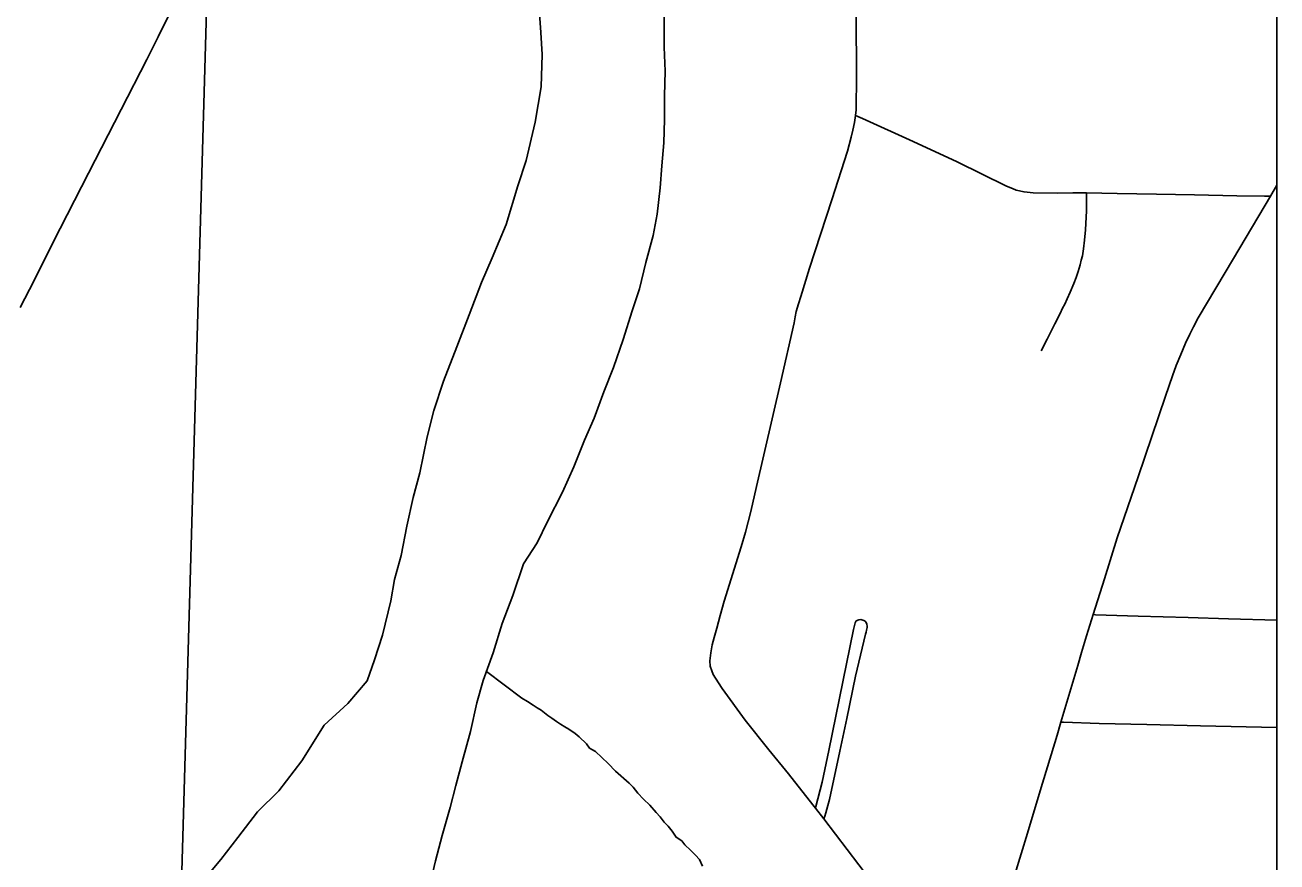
# Model space of a CAD drawing. Extents: x 2.4 to 73.1, y 4.5 to 25.6.
# Drawn here: x 36.009 to 36.2974, y 22.2401 to 22.4328 of the extents above; entities that cross this region are included whole.
import ezdxf

# ---------------------------------------------------------------- set-up
doc = ezdxf.new("R2010")
doc.units = 0
for name, color, linetype in [('GM_X_City_Street', 7, 'Continuous'), ('GM_X_Corporation', 7, 'Continuous'), ('GM_X_Major_River', 7, 'Continuous'), ('GM_X_Minor_River', 7, 'Continuous'), ('GM_X_Section', 7, 'Continuous'), ('GM_X_US_Shield', 7, 'Continuous'), ('SH_Cut_Line', 7, 'Continuous'), ('SH_Data', 7, 'Continuous')]:
    doc.layers.add(name, color=color, linetype=linetype)

msp = doc.modelspace()

# ---------------------------------------------------------------- linework, layer by layer
at = {"layer": 'GM_X_City_Street'}
msp.add_line((36.29585, 22.39341), (36.29738, 22.39597), dxfattribs=at)
for points in [[(36.00788, 22.36779), (36.01108, 22.37406), (36.01545, 22.38282), (36.02361, 22.39877), (36.03114, 22.41338), (36.0371, 22.42495), (36.03969, 22.43015), (36.04254, 22.43588), (36.04676, 22.44426), (36.05093, 22.45253), (36.05611, 22.46304), (36.05844, 22.46774), (36.06144, 22.47374), (36.06355, 22.47774), (36.06838, 22.48691), (36.07474, 22.49923), (36.08043, 22.51086), (36.08209, 22.51426), (36.08604, 22.52248), (36.08928, 22.52901), (36.09189, 22.53427), (36.09374, 22.538), (36.09519, 22.54091)], [(36.20374, 22.23596), (36.19569, 22.24656), (36.193, 22.25004), (36.19106, 22.25255), (36.19076, 22.25293), (36.18962, 22.25439), (36.18483, 22.26042), (36.1803, 22.26593), (36.17492, 22.27277), (36.16957, 22.28007), (36.16804, 22.28243), (36.1675, 22.28332), (36.16717, 22.28417), (36.16684, 22.28521), (36.16678, 22.28646), (36.16694, 22.2883), (36.16729, 22.29015), (36.16776, 22.29184), (36.16834, 22.29395), (36.16914, 22.29688), (36.17006, 22.30017), (36.17398, 22.31267), (36.17495, 22.31605), (36.1756, 22.31846), (36.17619, 22.32086), (36.17749, 22.32662), (36.18305, 22.35048), (36.18617, 22.36428), (36.18637, 22.36563), (36.18663, 22.36686), (36.18714, 22.36862), (36.18769, 22.37032), (36.18967, 22.3769), (36.19481, 22.39257), (36.19848, 22.40377), (36.19932, 22.40702), (36.19967, 22.40864), (36.20005, 22.4104), (36.20031, 22.41201), (36.20045, 22.41332), (36.20048, 22.41491), (36.20049, 22.41955), (36.20048, 22.43651)], [(36.20031, 22.41201), (36.2019, 22.41129), (36.21355, 22.40604), (36.22372, 22.40136), (36.23505, 22.39578), (36.23647, 22.39521), (36.23734, 22.39486), (36.23913, 22.39443), (36.2412, 22.39424), (36.24676, 22.39416), (36.25039, 22.39419), (36.25348, 22.39422), (36.26053, 22.39408), (36.26962, 22.3939), (36.27841, 22.39373), (36.28814, 22.39355), (36.29449, 22.39343), (36.29585, 22.39341)], [(36.24309, 22.35782), (36.24445, 22.36054), (36.24619, 22.36405), (36.24744, 22.36646), (36.24801, 22.36765), (36.2485, 22.36858), (36.24907, 22.3698), (36.24978, 22.37132), (36.25061, 22.37337), (36.2511, 22.37473), (36.25156, 22.37606), (36.25205, 22.3776), (36.25231, 22.37868), (36.25256, 22.3797), (36.25283, 22.38129), (36.25307, 22.38332), (36.25329, 22.38566), (36.25348, 22.39005), (36.25351, 22.39349), (36.25348, 22.39422)], [(36.25503, 22.29709), (36.25763, 22.30529), (36.26058, 22.31475), (36.26544, 22.32885), (36.27171, 22.34737), (36.27328, 22.35209), (36.27416, 22.35446), (36.27521, 22.35702), (36.27634, 22.35959), (36.27728, 22.36165), (36.27812, 22.36332), (36.27926, 22.36546), (36.28733, 22.37909), (36.29585, 22.39341)], [(36.24763, 22.27231), (36.2515, 22.28534), (36.25233, 22.28833), (36.25349, 22.2922), (36.25503, 22.29709)], [(36.25503, 22.29709), (36.25555, 22.29707), (36.26544, 22.2967), (36.2769, 22.29645), (36.28621, 22.29612), (36.29738, 22.29579)], [(36.193, 22.25004), (36.19325, 22.25068), (36.19346, 22.25147), (36.19394, 22.25314), (36.1943, 22.25451), (36.19669, 22.26563), (36.19833, 22.27319), (36.20033, 22.28288), (36.20263, 22.29258), (36.20276, 22.29307), (36.20284, 22.29351), (36.20295, 22.29409), (36.20299, 22.29443), (36.20293, 22.29486), (36.20276, 22.29527), (36.2025, 22.29557), (36.20224, 22.29575), (36.2015, 22.29595), (36.20105, 22.29592), (36.20046, 22.29565), (36.2002, 22.29523), (36.19986, 22.29363), (36.19417, 22.26583), (36.19258, 22.25851), (36.19115, 22.2529), (36.19106, 22.25255)], [(36.22717, 22.20451), (36.22769, 22.20629), (36.22892, 22.21035), (36.23094, 22.21698), (36.23326, 22.22504), (36.23696, 22.23723), (36.23989, 22.24673), (36.24287, 22.25652), (36.24674, 22.26929), (36.24763, 22.27231)], [(36.24763, 22.27231), (36.24821, 22.27229), (36.25645, 22.27199), (36.26743, 22.27175), (36.27973, 22.27147), (36.29738, 22.27107)]]:
    msp.add_lwpolyline(points, dxfattribs=at)
at = {"layer": 'GM_X_Corporation'}
msp.add_lwpolyline([(36.10545, 21.51712), (36.10544, 21.55708), (36.21546, 21.55504), (36.22306, 21.84551), (36.19174, 21.84592), (36.19241, 21.88501), (36.22325, 21.88487), (36.2575, 21.90719), (36.25749, 21.93181), (36.28758, 21.93095), (36.28806, 21.95216), (36.29738, 21.95194), (36.29738, 23.44254)], dxfattribs=at)
at = {"layer": 'GM_X_Major_River'}
for points in [[(36.1273, 22.43877), (36.12785, 22.43116), (36.1281, 22.42603), (36.1279, 22.41863), (36.12654, 22.4105), (36.12441, 22.40163), (36.12255, 22.39579), (36.11984, 22.38694), (36.1166, 22.37924), (36.11418, 22.3736), (36.11132, 22.36608), (36.10847, 22.35875), (36.10542, 22.35085), (36.10315, 22.34407), (36.10166, 22.33804), (36.09992, 22.32973), (36.09844, 22.32407), (36.09694, 22.31746), (36.09562, 22.31066), (36.09414, 22.30519), (36.09325, 22.30027), (36.09133, 22.29235), (36.08948, 22.2867), (36.08783, 22.2818), (36.08333, 22.2766), (36.07789, 22.27162), (36.07274, 22.2634), (36.06743, 22.25651), (36.06257, 22.25169), (36.05805, 22.24574), (36.05412, 22.24071), (36.04942, 22.23513)], [(36.10166, 22.23227), (36.10359, 22.24038), (36.10507, 22.24623), (36.10695, 22.25264), (36.10822, 22.25773), (36.1097, 22.2632), (36.11159, 22.27018), (36.11309, 22.27679), (36.11456, 22.28188), (36.11682, 22.28827), (36.11889, 22.29506), (36.12134, 22.30145), (36.12381, 22.30879), (36.12697, 22.31365), (36.12938, 22.31852), (36.13278, 22.32527), (36.1354, 22.33109), (36.13785, 22.33729), (36.14007, 22.34236), (36.14231, 22.34838), (36.14455, 22.35402), (36.14681, 22.36042), (36.14888, 22.36701), (36.15053, 22.37209), (36.15202, 22.37813), (36.15371, 22.38435), (36.1546, 22.38927), (36.15533, 22.39533), (36.15565, 22.40045), (36.15617, 22.40575), (36.15632, 22.41106), (36.15628, 22.41657), (36.15643, 22.42226), (36.1562, 22.42777), (36.15621, 22.43537)]]:
    msp.add_lwpolyline(points, dxfattribs=at)
at = {"layer": 'GM_X_Minor_River'}
msp.add_lwpolyline([(36.1153, 22.28397), (36.12344, 22.27784), (36.12475, 22.27704), (36.12605, 22.27625), (36.12699, 22.27565), (36.12792, 22.27505), (36.1294, 22.27387), (36.13033, 22.27327), (36.13145, 22.27248), (36.13238, 22.27188), (36.13332, 22.27128), (36.13425, 22.27069), (36.13574, 22.26969), (36.13667, 22.26891), (36.13833, 22.26734), (36.13906, 22.26637), (36.14037, 22.26557), (36.14185, 22.26419), (36.14333, 22.26282), (36.14499, 22.26106), (36.14813, 22.25831), (36.14905, 22.25733), (36.15016, 22.25597), (36.15144, 22.2546), (36.15292, 22.25323), (36.15439, 22.25148), (36.15531, 22.2505), (36.15623, 22.24933), (36.15715, 22.24835), (36.15807, 22.24719), (36.15898, 22.24583), (36.16028, 22.24503), (36.16101, 22.24406), (36.16231, 22.24288), (36.16342, 22.24171), (36.16434, 22.24073), (36.16505, 22.23919)], dxfattribs=at)
at = {"layer": 'GM_X_Section'}
msp.add_lwpolyline([(35.55168, 22.57541), (36.0546, 22.56751), (36.04008, 22.06111), (35.54042, 22.06912)], close=True, dxfattribs=at)
at = {"layer": 'GM_X_US_Shield'}
msp.add_lwpolyline([(36.29738, 22.05662), (36.29738, 22.56199), (36.0546, 22.56751), (36.04008, 22.06111)], close=True, dxfattribs=at)
at = {"layer": 'SH_Cut_Line'}
msp.add_lwpolyline([(36.29738, 20.02567), (36.29738, 24.78522), (29.49738, 24.78522)], dxfattribs=at)
at = {"layer": 'SH_Data'}
msp.add_lwpolyline([(29.49738, 24.78522), (36.29738, 24.78522), (36.29738, 17.98522), (29.49738, 17.98522)], close=True, dxfattribs=at)

doc.saveas('drawing.dxf')
